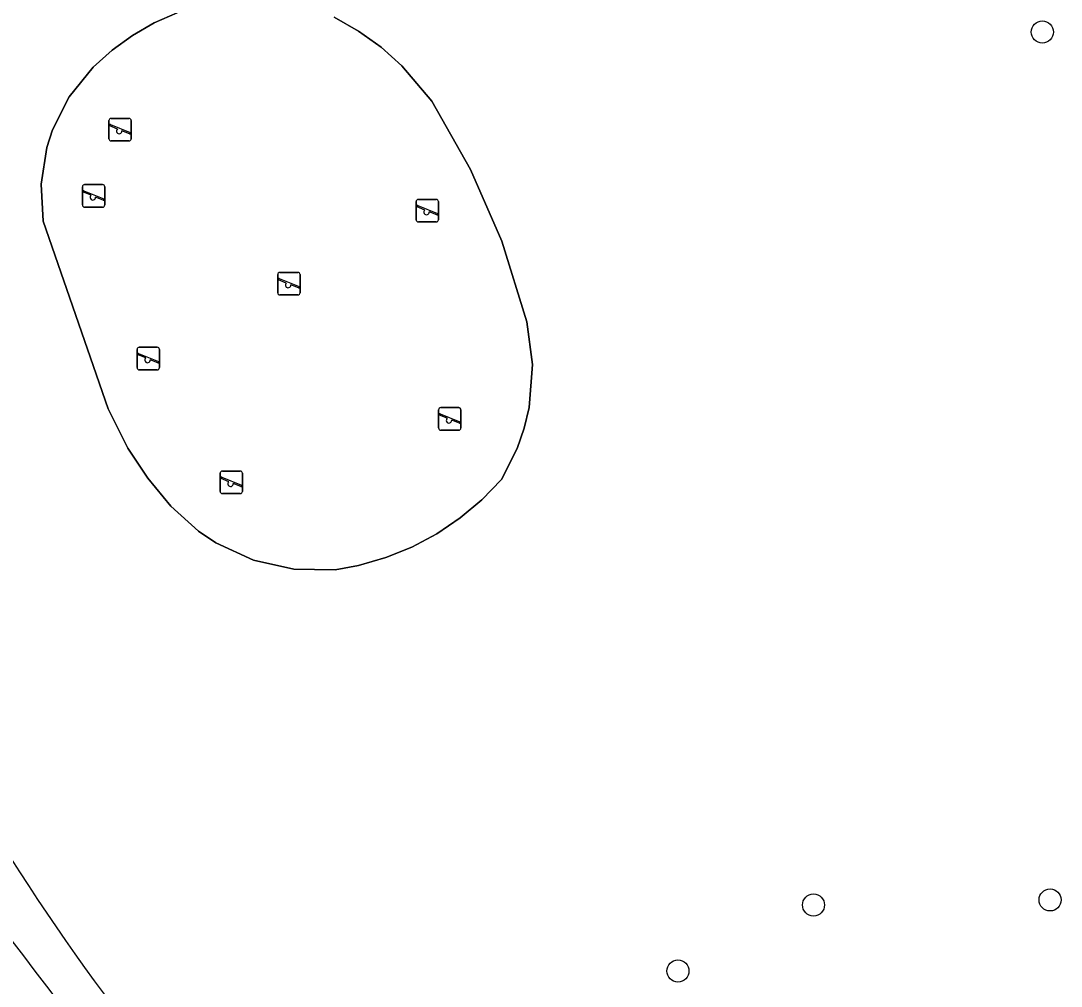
# Model space of a CAD drawing. Extents: x 157767 to 159172, y 387839 to 389425.
# Drawn here: x 158966.99 to 159013.06, y 388445.42 to 388488.15 of the extents above; entities that cross this region are included whole.
import ezdxf

# ---------------------------------------------------------------- set-up
doc = ezdxf.new("R2010")
doc.units = 0
for name, color, linetype in [('IMGEO_Boom', 7, 'Continuous'), ('IMGEO_Groenvoorziening', 7, 'Continuous'), ('IMGEO_Speelvoorziening', 7, 'Continuous'), ('IMGEO_Terreindeel_zand', 7, 'Continuous'), ('IMGEO_Voetpad_gesloten', 7, 'Continuous')]:
    doc.layers.add(name, color=color, linetype=linetype)

msp = doc.modelspace()

# ---------------------------------------------------------------- linework, layer by layer
at = {"layer": 'IMGEO_Boom'}
for centre in [(159012.224, 388487.657), (159002.09, 388449.018), (159012.569, 388449.243), (158996.086, 388446.095)]:
    msp.add_circle(centre, 0.489, dxfattribs=at)
at = {"layer": 'IMGEO_Groenvoorziening'}
msp.add_lwpolyline([(158980.871, 388488.31), (158981.942, 388487.7), (158982.944, 388486.982), (158983.865, 388486.162), (158985.194, 388484.597), (158986.901, 388481.577), (158988.282, 388478.395), (158989.389, 388474.827), (158989.645, 388472.942), (158989.502, 388471.044), (158989.284, 388470.117), (158988.969, 388469.218), (158988.272, 388467.856), (158987.404, 388466.955), (158986.447, 388466.151), (158985.411, 388465.45), (158984.307, 388464.862), (158983.148, 388464.392), (158981.946, 388464.046), (158980.905, 388463.853), (158979.073, 388463.878), (158977.286, 388464.284), (158975.623, 388465.052), (158974.861, 388465.562), (158973.637, 388466.672), (158972.619, 388467.907), (158971.735, 388469.242), (158970.858, 388470.974), (158967.978, 388479.279), (158967.887, 388480.919), (158968.139, 388482.542), (158968.391, 388483.324), (158969.132, 388484.79), (158970.199, 388486.106), (158971.028, 388486.85), (158971.93, 388487.504), (158972.895, 388488.06), (158973.913, 388488.511)], dxfattribs=at)
for centre, radius, start, end in [((159056.814, 388508.67), 107.076, 206.24781, 218.79485), ((158596.919, 388163.285), 466.269, 31.03155, 37.64989)]:
    msp.add_arc(centre, radius, start, end, dxfattribs=at)
at = {"layer": 'IMGEO_Speelvoorziening'}
for p, q in [((158970.888, 388482.936), (158970.888, 388483.736)), ((158970.888, 388483.736), (158970.888, 388482.936)), ((158971.271, 388483.364), (158970.932, 388483.501)), ((158970.957, 388483.561), (158971.833, 388483.208)), ((158970.988, 388483.836), (158971.778, 388483.836)), ((158971.778, 388483.836), (158970.988, 388483.836)), ((158971.878, 388483.736), (158971.878, 388482.936)), ((158971.878, 388482.936), (158971.878, 388483.736)), ((158971.809, 388483.148), (158971.469, 388483.285)), ((158971.778, 388482.836), (158970.988, 388482.836)), ((158970.988, 388482.836), (158971.778, 388482.836)), ((158969.716, 388480.003), (158969.716, 388480.803)), ((158969.716, 388480.803), (158969.716, 388480.003)), ((158969.785, 388480.628), (158970.661, 388480.275)), ((158969.816, 388480.903), (158970.606, 388480.903)), ((158970.606, 388480.903), (158969.816, 388480.903)), ((158970.706, 388480.803), (158970.706, 388480.003)), ((158970.706, 388480.003), (158970.706, 388480.803)), ((158970.099, 388480.431), (158969.76, 388480.568)), ((158970.637, 388480.215), (158970.297, 388480.352)), ((158984.595, 388480.25), (158985.385, 388480.25)), ((158985.385, 388480.25), (158984.595, 388480.25)), ((158970.606, 388479.903), (158969.816, 388479.903)), ((158969.816, 388479.903), (158970.606, 388479.903)), ((158984.495, 388479.35), (158984.495, 388480.15)), ((158984.495, 388480.15), (158984.495, 388479.35)), ((158984.878, 388479.778), (158984.539, 388479.915)), ((158984.564, 388479.975), (158985.44, 388479.622)), ((158985.485, 388480.15), (158985.485, 388479.35)), ((158985.485, 388479.35), (158985.485, 388480.15)), ((158985.385, 388479.25), (158984.595, 388479.25)), ((158984.595, 388479.25), (158985.385, 388479.25)), ((158985.416, 388479.562), (158985.076, 388479.699)), ((158978.463, 388477.019), (158979.253, 388477.019)), ((158979.253, 388477.019), (158978.463, 388477.019)), ((158978.363, 388476.119), (158978.363, 388476.919)), ((158978.363, 388476.919), (158978.363, 388476.119)), ((158978.746, 388476.547), (158978.407, 388476.684)), ((158978.432, 388476.744), (158979.308, 388476.391)), ((158979.353, 388476.919), (158979.353, 388476.119)), ((158979.353, 388476.119), (158979.353, 388476.919)), ((158979.253, 388476.019), (158978.463, 388476.019)), ((158978.463, 388476.019), (158979.253, 388476.019)), ((158979.284, 388476.331), (158978.944, 388476.468)), ((158972.136, 388472.803), (158972.136, 388473.603)), ((158972.136, 388473.603), (158972.136, 388472.803)), ((158972.519, 388473.231), (158972.18, 388473.368)), ((158972.205, 388473.428), (158973.081, 388473.075)), ((158972.236, 388473.703), (158973.026, 388473.703)), ((158973.026, 388473.703), (158972.236, 388473.703)), ((158973.126, 388473.603), (158973.126, 388472.803)), ((158973.126, 388472.803), (158973.126, 388473.603)), ((158973.057, 388473.015), (158972.717, 388473.152)), ((158973.026, 388472.703), (158972.236, 388472.703)), ((158972.236, 388472.703), (158973.026, 388472.703)), ((158985.588, 388471.031), (158986.378, 388471.031)), ((158986.378, 388471.031), (158985.588, 388471.031)), ((158985.488, 388470.131), (158985.488, 388470.931)), ((158985.488, 388470.931), (158985.488, 388470.131)), ((158985.871, 388470.559), (158985.532, 388470.696)), ((158985.557, 388470.756), (158986.433, 388470.403)), ((158986.478, 388470.931), (158986.478, 388470.131)), ((158986.478, 388470.131), (158986.478, 388470.931)), ((158986.378, 388470.031), (158985.588, 388470.031)), ((158985.588, 388470.031), (158986.378, 388470.031)), ((158986.409, 388470.343), (158986.069, 388470.48)), ((158975.916, 388468.224), (158976.706, 388468.224)), ((158976.706, 388468.224), (158975.916, 388468.224)), ((158975.816, 388467.324), (158975.816, 388468.124)), ((158975.816, 388468.124), (158975.816, 388467.324)), ((158976.199, 388467.752), (158975.86, 388467.889)), ((158975.885, 388467.949), (158976.761, 388467.596)), ((158976.806, 388468.124), (158976.806, 388467.324)), ((158976.806, 388467.324), (158976.806, 388468.124)), ((158976.737, 388467.536), (158976.397, 388467.673)), ((158976.706, 388467.224), (158975.916, 388467.224)), ((158975.916, 388467.224), (158976.706, 388467.224))]:
    msp.add_line(p, q, dxfattribs=at)
for centre, radius, start, end in [((158970.988, 388483.736), 0.1, 90, 180), ((158970.988, 388483.736), 0.1, 90, 180), ((158970.945, 388483.531), 0.0327, 68.078, 248.078), ((158971.778, 388483.736), 0.1, 0, 90), ((158971.778, 388483.736), 0.1, 360, 90), ((158970.988, 388482.936), 0.1, 180, 270), ((158970.988, 388482.936), 0.1, 180, 270), ((158971.35, 388483.274), 0.12, 130.9928, 5.1632), ((158971.778, 388482.936), 0.1, 270, 0), ((158971.778, 388482.936), 0.1, 270, 0), ((158971.821, 388483.178), 0.0327, 248.078, 68.078), ((158969.816, 388480.803), 0.1, 90, 180), ((158969.816, 388480.803), 0.1, 90, 180), ((158969.773, 388480.598), 0.0327, 68.078, 248.078), ((158970.606, 388480.803), 0.1, 0, 90), ((158970.606, 388480.803), 0.1, 360, 90), ((158970.178, 388480.341), 0.12, 130.9928, 5.1632), ((158970.649, 388480.245), 0.0327, 248.078, 68.078), ((158984.595, 388480.15), 0.1, 90, 180), ((158984.595, 388480.15), 0.1, 90, 180), ((158985.385, 388480.15), 0.1, 0, 90), ((158985.385, 388480.15), 0.1, 360, 90), ((158969.816, 388480.003), 0.1, 180, 270), ((158969.816, 388480.003), 0.1, 180, 270), ((158970.606, 388480.003), 0.1, 270, 0), ((158970.606, 388480.003), 0.1, 270, 0), ((158984.552, 388479.945), 0.0327, 68.078, 248.078), ((158984.957, 388479.688), 0.12, 130.9928, 5.1632), ((158984.595, 388479.35), 0.1, 180, 270), ((158984.595, 388479.35), 0.1, 180, 270), ((158985.385, 388479.35), 0.1, 270, 0), ((158985.385, 388479.35), 0.1, 270, 0), ((158985.428, 388479.592), 0.0327, 248.078, 68.078), ((158978.463, 388476.919), 0.1, 90, 180), ((158978.463, 388476.919), 0.1, 90, 180), ((158979.253, 388476.919), 0.1, 0, 90), ((158979.253, 388476.919), 0.1, 360, 90), ((158978.42, 388476.714), 0.0327, 68.078, 248.078), ((158978.825, 388476.457), 0.12, 130.9928, 5.1632), ((158978.463, 388476.119), 0.1, 180, 270), ((158978.463, 388476.119), 0.1, 180, 270), ((158979.253, 388476.119), 0.1, 270, 0), ((158979.253, 388476.119), 0.1, 270, 0), ((158979.296, 388476.361), 0.0327, 248.078, 68.078), ((158972.236, 388473.603), 0.1, 90, 180), ((158972.236, 388473.603), 0.1, 90, 180), ((158972.193, 388473.398), 0.0327, 68.078, 248.078), ((158973.026, 388473.603), 0.1, 0, 90), ((158973.026, 388473.603), 0.1, 360, 90), ((158972.236, 388472.803), 0.1, 180, 270), ((158972.236, 388472.803), 0.1, 180, 270), ((158972.598, 388473.141), 0.12, 130.9928, 5.1632), ((158973.026, 388472.803), 0.1, 270, 0), ((158973.026, 388472.803), 0.1, 270, 0), ((158973.069, 388473.045), 0.0327, 248.078, 68.078), ((158985.588, 388470.931), 0.1, 90, 180), ((158985.588, 388470.931), 0.1, 90, 180), ((158986.378, 388470.931), 0.1, 0, 90), ((158986.378, 388470.931), 0.1, 360, 90), ((158985.545, 388470.726), 0.0327, 68.078, 248.078), ((158985.95, 388470.469), 0.12, 130.9928, 5.1632), ((158985.588, 388470.131), 0.1, 180, 270), ((158985.588, 388470.131), 0.1, 180, 270), ((158986.378, 388470.131), 0.1, 270, 0), ((158986.378, 388470.131), 0.1, 270, 0), ((158986.421, 388470.373), 0.0327, 248.078, 68.078), ((158975.916, 388468.124), 0.1, 90, 180), ((158975.916, 388468.124), 0.1, 90, 180), ((158976.706, 388468.124), 0.1, 0, 90), ((158976.706, 388468.124), 0.1, 360, 90), ((158975.873, 388467.919), 0.0327, 68.078, 248.078), ((158976.278, 388467.662), 0.12, 130.9928, 5.1632), ((158975.916, 388467.324), 0.1, 180, 270), ((158975.916, 388467.324), 0.1, 180, 270), ((158976.706, 388467.324), 0.1, 270, 0), ((158976.706, 388467.324), 0.1, 270, 0), ((158976.749, 388467.566), 0.0327, 248.078, 68.078)]:
    msp.add_arc(centre, radius, start, end, dxfattribs=at)
at = {"layer": 'IMGEO_Terreindeel_zand'}
msp.add_lwpolyline([(158973.913, 388488.511), (158972.895, 388488.06), (158971.93, 388487.504), (158971.028, 388486.85), (158970.199, 388486.106), (158969.132, 388484.79), (158968.391, 388483.324), (158968.139, 388482.542), (158967.887, 388480.919), (158967.978, 388479.279), (158970.858, 388470.974), (158971.735, 388469.242), (158972.619, 388467.907), (158973.637, 388466.672), (158974.861, 388465.562), (158975.623, 388465.052), (158977.286, 388464.284), (158979.073, 388463.878), (158980.905, 388463.853), (158981.946, 388464.046), (158983.148, 388464.392), (158984.307, 388464.862), (158985.411, 388465.45), (158986.447, 388466.151), (158987.404, 388466.955), (158988.272, 388467.856), (158988.969, 388469.218), (158989.284, 388470.117), (158989.502, 388471.044), (158989.645, 388472.942), (158989.389, 388474.827), (158988.282, 388478.395), (158986.901, 388481.577), (158985.194, 388484.597), (158983.865, 388486.162), (158982.944, 388486.982), (158981.942, 388487.7), (158980.871, 388488.31)], dxfattribs=at)
at = {"layer": 'IMGEO_Voetpad_gesloten'}
for centre, radius, start, end in [((159056.814, 388508.67), 107.076, 206.24781, 218.79485), ((158596.919, 388163.285), 466.269, 31.03155, 37.64989)]:
    msp.add_arc(centre, radius, start, end, dxfattribs=at)

doc.saveas('drawing.dxf')
